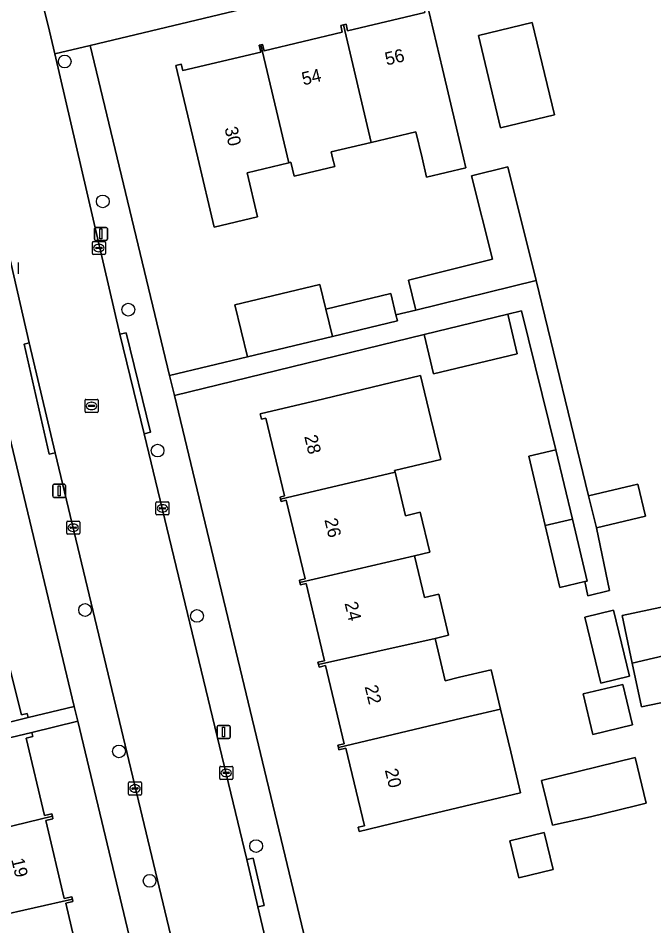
# Model space of a CAD drawing. Extents: x 162082 to 163401, y 388089 to 388636.
# Drawn here: x 163037.2 to 163085.9, y 388191.1 to 388260.7 of the extents above; entities that cross this region are included whole.
import ezdxf

# ---------------------------------------------------------------- set-up
doc = ezdxf.new("R2010")
doc.units = 0
for name, color, linetype in [('IMGEO_Boom', 7, 'Continuous'), ('IMGEO_Erf', 7, 'Continuous'), ('IMGEO_Kolk', 7, 'Continuous'), ('IMGEO_Lichtmast', 7, 'Continuous'), ('IMGEO_Pand', 7, 'Continuous'), ('IMGEO_Pand_nummerreeks', 7, 'Continuous'), ('IMGEO_Rijbaan_lokaal_open', 7, 'Continuous'), ('IMGEO_Rioolput', 7, 'Continuous'), ('IMGEO_Voetpad_open', 7, 'Continuous')]:
    doc.layers.add(name, color=color, linetype=linetype)

msp = doc.modelspace()

# ---------------------------------------------------------------- linework, layer by layer
at = {"layer": 'IMGEO_Boom'}
for centre in [(163040.753, 388257.392), (163043.676, 388246.662), (163045.63, 388238.364), (163047.874, 388227.556), (163042.317, 388215.329), (163050.897, 388214.875), (163044.915, 388204.486), (163055.435, 388197.225), (163047.264, 388194.559)]:
    msp.add_circle(centre, 0.489, dxfattribs=at)
at = {"layer": 'IMGEO_Erf'}
for points in [[(163082.833, 388268.229), (163042.708, 388258.625), (163044.783, 388250), (163048.8, 388233.3), (163054.761, 388234.737), (163053.804, 388238.73), (163060.327, 388240.293), (163060.778, 388238.409), (163065.764, 388239.604), (163066.157, 388237.968), (163067.696, 388238.317), (163067.121, 388240.629), (163073.556, 388242.23), (163071.965, 388248.627), (163074.745, 388249.319), (163076.912, 388240.609), (163080.941, 388224.077), (163084.266, 388224.874), (163084.707, 388224.979), (163085.295, 388222.528), (163081.543, 388221.628), (163082.534, 388216.822), (163080.866, 388216.419), (163080.641, 388217.508), (163078.742, 388217.056), (163077.612, 388221.803), (163076.343, 388227.126), (163078.424, 388227.622), (163075.797, 388238.273), (163074.742, 388238.007), (163075.467, 388234.982), (163069.049, 388233.443), (163068.324, 388236.468), (163049.169, 388231.768), (163064.423, 388168.356)], [(163068.57, 388261.682), (163069.727, 388256.818), (163071.348, 388250), (163071.527, 388249.247), (163068.514, 388248.53), (163068.165, 388250), (163067.689, 388252), (163064.27, 388251.186), (163061.196, 388250.455), (163061.304, 388250), (163061.464, 388249.328), (163058.347, 388248.587), (163058.092, 388249.662), (163057.946, 388249.627), (163054.744, 388248.865), (163055.549, 388245.48), (163052.216, 388244.687), (163050.953, 388250), (163049.266, 388257.093), (163049.692, 388257.195), (163049.811, 388256.694), (163055.791, 388258.116), (163055.666, 388258.64), (163055.798, 388258.671), (163055.928, 388258.702), (163056.045, 388258.209), (163062.045, 388259.636), (163061.924, 388260.146), (163062.13, 388260.195), (163062.335, 388260.244), (163062.455, 388259.741), (163068.38, 388261.15)], [(163035.96, 388213.191), (163037.429, 388207.283), (163037.874, 388207.393), (163037.952, 388207.081), (163041.487, 388207.921), (163036.642, 388228.13)], [(163049.671, 388173.781), (163041.755, 388206.803), (163038.237, 388205.942), (163038.313, 388205.622), (163037.805, 388205.502), (163039.209, 388199.572), (163039.762, 388199.703), (163039.808, 388199.51), (163039.853, 388199.317), (163039.306, 388199.187), (163040.723, 388193.201), (163041.3, 388193.338), (163041.343, 388193.158), (163041.387, 388192.973), (163040.83, 388192.842), (163042.255, 388186.824)]]:
    msp.add_lwpolyline(points, dxfattribs=at)
for points in [[(163074.19, 388252.306), (163072.497, 388259.397), (163076.619, 388260.381), (163078.312, 388253.291)], [(163069.594, 388226.875), (163066.061, 388226.028), (163066.092, 388225.9), (163066.892, 388222.563), (163068.026, 388222.835), (163068.762, 388219.764), (163067.581, 388219.481), (163068.347, 388216.289), (163069.442, 388216.551), (163070.197, 388213.4), (163069.157, 388213.15), (163069.936, 388209.904), (163071.027, 388210.166), (163073.457, 388210.749), (163074.18, 388207.731), (163074.963, 388204.464), (163075.718, 388201.313), (163068.204, 388199.512), (163063.341, 388198.346), (163063.264, 388198.666), (163063.74, 388198.78), (163062.312, 388204.737), (163061.79, 388204.612), (163061.748, 388204.785), (163061.706, 388204.961), (163062.189, 388205.077), (163060.752, 388211.073), (163060.268, 388210.957), (163060.224, 388211.138), (163060.18, 388211.322), (163060.686, 388211.443), (163059.265, 388217.373), (163058.841, 388217.271), (163058.799, 388217.448), (163058.756, 388217.626), (163059.194, 388217.731), (163057.751, 388223.751), (163057.354, 388223.656), (163057.314, 388223.822), (163057.274, 388223.989), (163057.62, 388224.072), (163056.187, 388230.049), (163055.853, 388229.969), (163055.757, 388230.369), (163060.62, 388231.535), (163068.05, 388233.316), (163068.839, 388230.025)], [(163088.436, 388215.95), (163089.188, 388212.398), (163089.922, 388208.937), (163084.989, 388207.891), (163084.278, 388211.25), (163083.503, 388214.904)], [(163084.072, 388210.247), (163081.87, 388209.717), (163080.65, 388214.781), (163082.853, 388215.311)], [(163083.554, 388209.62), (163084.297, 388206.519), (163081.253, 388205.79), (163080.51, 388208.89)], [(163084.5, 388204.019), (163085.362, 388200.515), (163084.526, 388200.309), (163081.083, 388199.463), (163078.169, 388198.829), (163077.327, 388202.255)], [(163078.228, 388195.438), (163075.588, 388194.791), (163074.893, 388197.627), (163077.532, 388198.274)]]:
    msp.add_lwpolyline(points, close=True, dxfattribs=at)
at = {"layer": 'IMGEO_Kolk'}
for p, q in [((163042.947, 388243.587), (163043.799, 388243.587)), ((163042.872, 388242.661), (163042.872, 388243.513)), ((163043.131, 388243.081), (163043.131, 388243.093)), ((163043.569, 388243.044), (163043.171, 388243.044)), ((163043.174, 388243.13), (163043.572, 388243.13)), ((163043.36, 388243.367), (163043.385, 388243.367)), ((163043.615, 388243.093), (163043.615, 388243.081)), ((163043.873, 388243.513), (163043.873, 388242.661)), ((163043.799, 388242.587), (163042.947, 388242.587)), ((163043.383, 388242.807), (163043.358, 388242.807)), ((163037.181, 388241.968), (163037.181, 388241.116)), ((163047.748, 388222.692), (163047.748, 388223.544)), ((163047.823, 388223.618), (163048.675, 388223.618)), ((163048.236, 388223.398), (163048.261, 388223.398)), ((163048.749, 388223.544), (163048.749, 388222.692)), ((163048.007, 388223.112), (163048.007, 388223.124)), ((163048.445, 388223.075), (163048.047, 388223.075)), ((163048.05, 388223.161), (163048.448, 388223.161)), ((163048.259, 388222.838), (163048.234, 388222.838)), ((163048.491, 388223.124), (163048.491, 388223.112)), ((163040.904, 388221.215), (163040.904, 388222.067)), ((163040.979, 388222.141), (163041.831, 388222.141)), ((163041.905, 388222.067), (163041.905, 388221.215)), ((163048.675, 388222.618), (163047.823, 388222.618)), ((163041.163, 388221.635), (163041.163, 388221.647)), ((163041.601, 388221.598), (163041.203, 388221.598)), ((163041.206, 388221.684), (163041.604, 388221.684)), ((163041.415, 388221.361), (163041.39, 388221.361)), ((163041.392, 388221.921), (163041.417, 388221.921)), ((163041.647, 388221.647), (163041.647, 388221.635)), ((163041.831, 388221.141), (163040.979, 388221.141)), ((163052.64, 388202.413), (163052.64, 388203.265)), ((163052.715, 388203.339), (163053.567, 388203.339)), ((163053.641, 388203.265), (163053.641, 388202.413)), ((163052.899, 388202.833), (163052.899, 388202.845)), ((163053.337, 388202.796), (163052.939, 388202.796)), ((163052.942, 388202.882), (163053.34, 388202.882)), ((163053.151, 388202.559), (163053.126, 388202.559)), ((163053.128, 388203.119), (163053.153, 388203.119)), ((163053.383, 388202.845), (163053.383, 388202.833)), ((163045.646, 388201.213), (163045.646, 388202.065)), ((163045.721, 388202.139), (163046.573, 388202.139)), ((163046.134, 388201.919), (163046.159, 388201.919)), ((163046.647, 388202.065), (163046.647, 388201.213)), ((163053.567, 388202.339), (163052.715, 388202.339)), ((163046.573, 388201.139), (163045.721, 388201.139)), ((163045.905, 388201.633), (163045.905, 388201.645)), ((163046.343, 388201.596), (163045.945, 388201.596)), ((163045.948, 388201.682), (163046.346, 388201.682)), ((163046.157, 388201.359), (163046.132, 388201.359)), ((163046.389, 388201.645), (163046.389, 388201.633))]:
    msp.add_line(p, q, dxfattribs=at)
for points in [[(163042.947, 388243.587), (163043.799, 388243.587)], [(163042.872, 388242.661), (163042.872, 388243.513)], [(163043.873, 388243.513), (163043.873, 388242.661)], [(163043.799, 388242.587), (163042.947, 388242.587)], [(163037.181, 388241.968), (163037.181, 388241.116)], [(163047.748, 388222.692), (163047.748, 388223.544)], [(163047.823, 388223.618), (163048.675, 388223.618)], [(163048.749, 388223.544), (163048.749, 388222.692)], [(163040.904, 388221.215), (163040.904, 388222.067)], [(163040.979, 388222.141), (163041.831, 388222.141)], [(163041.905, 388222.067), (163041.905, 388221.215)], [(163048.675, 388222.618), (163047.823, 388222.618)], [(163041.831, 388221.141), (163040.979, 388221.141)], [(163052.64, 388202.413), (163052.64, 388203.265)], [(163052.715, 388203.339), (163053.567, 388203.339)], [(163053.641, 388203.265), (163053.641, 388202.413)], [(163045.646, 388201.213), (163045.646, 388202.065)], [(163045.721, 388202.139), (163046.573, 388202.139)], [(163046.647, 388202.065), (163046.647, 388201.213)], [(163053.567, 388202.339), (163052.715, 388202.339)], [(163046.573, 388201.139), (163045.721, 388201.139)]]:
    msp.add_lwpolyline(points, dxfattribs=at)
for centre, radius, start, end in [((163042.949, 388243.511), 0.0765, 91.55205, 178.44795), ((163042.949, 388243.511), 0.0765, 91.55205, 178.44795), ((163043.797, 388243.511), 0.0765, 1.55205, 88.44795), ((163043.797, 388243.511), 0.0765, 1.55205, 88.44795), ((163043.171, 388243.09), 0.0403, 85.87752, 175.75265), ((163043.168, 388243.08), 0.0366, 178.93798, 274.71019), ((163043.572, 388243.087), 0.043, 264.86636, 352.45326), ((163043.576, 388243.092), 0.0386, 1.73085, 96.63898), ((163042.949, 388242.663), 0.0765, 181.55205, 268.44795), ((163042.949, 388242.663), 0.0765, 181.55205, 268.44795), ((163043.797, 388242.663), 0.0765, 271.55205, 358.44795), ((163043.797, 388242.663), 0.0765, 271.55205, 358.44795), ((163047.825, 388223.542), 0.0765, 91.55205, 178.44795), ((163047.825, 388223.542), 0.0765, 91.55205, 178.44795), ((163048.673, 388223.542), 0.0765, 1.55205, 88.44795), ((163048.673, 388223.542), 0.0765, 1.55205, 88.44795), ((163047.825, 388222.694), 0.0765, 181.55205, 268.44795), ((163047.825, 388222.694), 0.0765, 181.55205, 268.44795), ((163048.047, 388223.121), 0.0403, 85.87752, 175.75265), ((163048.044, 388223.111), 0.0366, 178.93798, 274.71019), ((163048.448, 388223.118), 0.043, 264.86636, 352.45326), ((163048.452, 388223.123), 0.0386, 1.73085, 96.63898), ((163048.673, 388222.694), 0.0765, 271.55205, 358.44795), ((163048.673, 388222.694), 0.0765, 271.55205, 358.44795), ((163040.981, 388222.065), 0.0765, 91.55205, 178.44795), ((163040.981, 388222.065), 0.0765, 91.55205, 178.44795), ((163041.829, 388222.065), 0.0765, 1.55205, 88.44795), ((163041.829, 388222.065), 0.0765, 1.55205, 88.44795), ((163041.203, 388221.644), 0.0403, 85.87752, 175.75265), ((163041.2, 388221.634), 0.0366, 178.93798, 274.71019), ((163041.604, 388221.641), 0.043, 264.86636, 352.45326), ((163041.608, 388221.646), 0.0386, 1.73085, 96.63898), ((163040.981, 388221.217), 0.0765, 181.55205, 268.44795), ((163040.981, 388221.217), 0.0765, 181.55205, 268.44795), ((163041.829, 388221.217), 0.0765, 271.55205, 358.44795), ((163041.829, 388221.217), 0.0765, 271.55205, 358.44795), ((163052.717, 388203.263), 0.0765, 91.55205, 178.44795), ((163052.717, 388203.263), 0.0765, 91.55205, 178.44795), ((163053.565, 388203.263), 0.0765, 1.55205, 88.44795), ((163053.565, 388203.263), 0.0765, 1.55205, 88.44795), ((163052.939, 388202.842), 0.0403, 85.87752, 175.75265), ((163052.936, 388202.832), 0.0366, 178.93798, 274.71019), ((163053.34, 388202.839), 0.043, 264.86636, 352.45326), ((163053.344, 388202.844), 0.0386, 1.73085, 96.63898), ((163045.723, 388202.063), 0.0765, 91.55205, 178.44795), ((163045.723, 388202.063), 0.0765, 91.55205, 178.44795), ((163046.571, 388202.063), 0.0765, 1.55205, 88.44795), ((163046.571, 388202.063), 0.0765, 1.55205, 88.44795), ((163052.717, 388202.415), 0.0765, 181.55205, 268.44795), ((163052.717, 388202.415), 0.0765, 181.55205, 268.44795), ((163053.565, 388202.415), 0.0765, 271.55205, 358.44795), ((163053.565, 388202.415), 0.0765, 271.55205, 358.44795), ((163045.723, 388201.215), 0.0765, 181.55205, 268.44795), ((163045.723, 388201.215), 0.0765, 181.55205, 268.44795), ((163045.945, 388201.642), 0.0403, 85.87752, 175.75265), ((163045.942, 388201.632), 0.0366, 178.93798, 274.71019), ((163046.346, 388201.639), 0.043, 264.86636, 352.45326), ((163046.35, 388201.644), 0.0386, 1.73085, 96.63898), ((163046.571, 388201.215), 0.0765, 271.55205, 358.44795), ((163046.571, 388201.215), 0.0765, 271.55205, 358.44795)]:
    msp.add_arc(centre, radius, start, end, dxfattribs=at)
for centre, major_axis, ratio, start_param, end_param in [((163043.359, 388243.087), (-0.387, 0.002), 0.722429, 4.712389, 7.853982), ((163043.384, 388243.087), (-0.39, 0.002), 0.717154, 1.570796, 4.712389), ((163048.235, 388223.118), (-0.387, 0.002), 0.722429, 4.712389, 7.853982), ((163048.26, 388223.118), (-0.39, 0.002), 0.717154, 1.570796, 4.712389), ((163041.391, 388221.641), (-0.387, 0.002), 0.722429, 4.712389, 7.853982), ((163041.416, 388221.641), (-0.39, 0.002), 0.717154, 1.570796, 4.712389), ((163053.127, 388202.839), (-0.387, 0.002), 0.722429, 4.712389, 7.853982), ((163053.152, 388202.839), (-0.39, 0.002), 0.717154, 1.570796, 4.712389), ((163046.133, 388201.639), (-0.387, 0.002), 0.722429, 4.712389, 7.853982), ((163046.158, 388201.639), (-0.39, 0.002), 0.717154, 1.570796, 4.712389)]:
    msp.add_ellipse(centre, major_axis=major_axis, ratio=ratio, start_param=start_param, end_param=end_param, dxfattribs=at)
at = {"layer": 'IMGEO_Lichtmast'}
for p, q in [((163043.032, 388243.773), (163043.032, 388244.573)), ((163043.032, 388244.573), (163043.032, 388243.773)), ((163043.132, 388244.673), (163043.922, 388244.673)), ((163043.922, 388244.673), (163043.132, 388244.673)), ((163044.022, 388244.573), (163044.022, 388243.773)), ((163044.022, 388243.773), (163044.022, 388244.573)), ((163043.922, 388243.673), (163043.132, 388243.673)), ((163043.132, 388243.673), (163043.922, 388243.673)), ((163039.836, 388224.069), (163039.836, 388224.869)), ((163039.836, 388224.869), (163039.836, 388224.069)), ((163039.936, 388224.969), (163040.726, 388224.969)), ((163040.726, 388224.969), (163039.936, 388224.969)), ((163040.826, 388224.869), (163040.826, 388224.069)), ((163040.826, 388224.069), (163040.826, 388224.869)), ((163040.726, 388223.969), (163039.936, 388223.969)), ((163039.936, 388223.969), (163040.726, 388223.969)), ((163052.448, 388205.567), (163052.448, 388206.367)), ((163052.448, 388206.367), (163052.448, 388205.567)), ((163052.548, 388206.467), (163053.338, 388206.467)), ((163053.338, 388206.467), (163052.548, 388206.467)), ((163053.438, 388206.367), (163053.438, 388205.567)), ((163053.438, 388205.567), (163053.438, 388206.367)), ((163053.338, 388205.467), (163052.548, 388205.467)), ((163052.548, 388205.467), (163053.338, 388205.467))]:
    msp.add_line(p, q, dxfattribs=at)
for points in [[(163043.452, 388244.548), (163043.602, 388244.548), (163043.602, 388243.798), (163043.452, 388243.798), (163043.452, 388244.548)], [(163040.256, 388224.844), (163040.406, 388224.844), (163040.406, 388224.094), (163040.256, 388224.094), (163040.256, 388224.844)], [(163052.868, 388206.342), (163053.018, 388206.342), (163053.018, 388205.592), (163052.868, 388205.592), (163052.868, 388206.342)]]:
    msp.add_lwpolyline(points, dxfattribs=at)
for centre, start, end in [((163043.132, 388244.573), 90, 180), ((163043.132, 388244.573), 90, 180), ((163043.922, 388244.573), 0, 90), ((163043.922, 388244.573), 360, 90), ((163043.132, 388243.773), 180, 270), ((163043.132, 388243.773), 180, 270), ((163043.922, 388243.773), 270, 0), ((163043.922, 388243.773), 270, 0), ((163039.936, 388224.869), 90, 180), ((163039.936, 388224.869), 90, 180), ((163040.726, 388224.869), 0, 90), ((163040.726, 388224.869), 360, 90), ((163039.936, 388224.069), 180, 270), ((163039.936, 388224.069), 180, 270), ((163040.726, 388224.069), 270, 0), ((163040.726, 388224.069), 270, 0), ((163052.548, 388206.367), 90, 180), ((163052.548, 388206.367), 90, 180), ((163053.338, 388206.367), 0, 90), ((163053.338, 388206.367), 360, 90), ((163052.548, 388205.567), 180, 270), ((163052.548, 388205.567), 180, 270), ((163053.338, 388205.567), 270, 0), ((163053.338, 388205.567), 270, 0)]:
    msp.add_arc(centre, 0.1, start, end, dxfattribs=at)
at = {"layer": 'IMGEO_Pand'}
for points in [[(163062.13, 388260.195), (163064.27, 388251.186), (163067.689, 388252), (163068.165, 388250), (163068.514, 388248.53), (163071.527, 388249.247), (163071.348, 388250), (163069.727, 388256.818), (163068.57, 388261.682), (163068.27, 388261.61), (163068.38, 388261.15), (163062.455, 388259.741), (163062.335, 388260.244)], [(163072.497, 388259.397), (163074.19, 388252.306), (163078.312, 388253.291), (163076.619, 388260.381)], [(163062.13, 388260.195), (163061.924, 388260.146), (163062.045, 388259.636), (163056.045, 388258.209), (163055.928, 388258.702), (163055.798, 388258.671), (163057.946, 388249.627), (163058.092, 388249.662), (163058.347, 388248.587), (163061.464, 388249.328), (163061.304, 388250), (163061.196, 388250.455), (163064.27, 388251.186)], [(163057.946, 388249.627), (163055.798, 388258.671), (163055.666, 388258.64), (163055.791, 388258.116), (163049.811, 388256.694), (163049.692, 388257.195), (163049.266, 388257.093), (163050.953, 388250), (163052.216, 388244.687), (163055.549, 388245.48), (163054.744, 388248.865)], [(163067.121, 388240.629), (163067.696, 388238.317), (163076.912, 388240.609), (163074.745, 388249.319), (163071.965, 388248.627), (163073.556, 388242.23)], [(163061.289, 388236.301), (163060.778, 388238.409), (163060.327, 388240.293), (163053.804, 388238.73), (163054.761, 388234.737)], [(163065.764, 388239.604), (163060.778, 388238.409), (163061.289, 388236.301), (163066.27, 388237.495), (163066.157, 388237.968)], [(163069.049, 388233.443), (163075.467, 388234.982), (163074.742, 388238.007), (163068.324, 388236.468)], [(163068.839, 388230.025), (163068.05, 388233.316), (163060.62, 388231.535), (163055.757, 388230.369), (163055.853, 388229.969), (163056.187, 388230.049), (163057.62, 388224.072), (163057.274, 388223.989), (163057.314, 388223.822), (163066.092, 388225.9), (163066.061, 388226.028), (163069.594, 388226.875)], [(163078.424, 388227.622), (163076.343, 388227.126), (163077.612, 388221.803), (163079.696, 388222.286)], [(163057.314, 388223.822), (163057.354, 388223.656), (163057.751, 388223.751), (163059.194, 388217.731), (163058.756, 388217.626), (163058.799, 388217.448), (163067.581, 388219.481), (163068.762, 388219.764), (163068.026, 388222.835), (163066.892, 388222.563), (163066.092, 388225.9)], [(163080.941, 388224.077), (163081.543, 388221.628), (163085.295, 388222.528), (163084.707, 388224.979), (163084.266, 388224.874)], [(163079.696, 388222.286), (163077.612, 388221.803), (163078.742, 388217.056), (163080.641, 388217.508), (163080.824, 388217.552)], [(163060.224, 388211.138), (163069.157, 388213.15), (163070.197, 388213.4), (163069.442, 388216.551), (163068.347, 388216.289), (163067.581, 388219.481), (163058.799, 388217.448), (163058.841, 388217.271), (163059.265, 388217.373), (163060.686, 388211.443), (163060.18, 388211.322)], [(163084.278, 388211.25), (163089.188, 388212.398), (163088.436, 388215.95), (163083.503, 388214.904)], [(163080.65, 388214.781), (163081.87, 388209.717), (163084.072, 388210.247), (163082.853, 388215.311)], [(163027.394, 388211.46), (163026.29, 388211.185), (163027.061, 388208.084), (163028.158, 388208.356), (163029.026, 388204.862), (163033.1, 388205.875), (163037.952, 388207.081), (163037.874, 388207.393), (163037.429, 388207.283), (163035.96, 388213.191), (163036.416, 388213.304), (163036.376, 388213.465), (163027.451, 388211.276)], [(163071.027, 388210.166), (163069.936, 388209.904), (163069.157, 388213.15), (163060.224, 388211.138), (163060.268, 388210.957), (163060.752, 388211.073), (163062.189, 388205.077), (163061.706, 388204.961), (163061.748, 388204.785), (163071.751, 388207.149), (163074.18, 388207.731), (163073.457, 388210.749)], [(163084.278, 388211.25), (163084.989, 388207.891), (163089.922, 388208.937), (163089.188, 388212.398)], [(163080.51, 388208.89), (163081.253, 388205.79), (163084.297, 388206.519), (163083.554, 388209.62)], [(163071.751, 388207.149), (163061.748, 388204.785), (163061.79, 388204.612), (163062.312, 388204.737), (163063.74, 388198.78), (163063.264, 388198.666), (163063.341, 388198.346), (163068.204, 388199.512), (163075.718, 388201.313), (163074.963, 388204.464), (163074.18, 388207.731)], [(163039.808, 388199.51), (163039.762, 388199.703), (163039.209, 388199.572), (163037.805, 388205.502), (163038.313, 388205.622), (163038.237, 388205.942), (163033.372, 388204.79), (163028.191, 388203.563), (163028.957, 388200.327), (163030.3, 388200.645), (163031.067, 388197.407)], [(163078.169, 388198.829), (163081.083, 388199.463), (163084.526, 388200.309), (163085.362, 388200.515), (163084.5, 388204.019), (163077.327, 388202.255)], [(163032.502, 388191.148), (163041.343, 388193.158), (163041.3, 388193.338), (163040.723, 388193.201), (163039.306, 388199.187), (163039.853, 388199.317), (163039.808, 388199.51), (163031.067, 388197.407), (163029.691, 388197.081), (163030.429, 388193.965), (163031.76, 388194.28)], [(163074.893, 388197.627), (163075.588, 388194.791), (163078.228, 388195.438), (163077.532, 388198.274)], [(163040.83, 388192.842), (163041.387, 388192.973), (163041.343, 388193.158), (163032.502, 388191.148), (163031.205, 388190.84), (163031.965, 388187.705), (163033.24, 388188.014), (163034.021, 388184.73), (163042.83, 388186.792), (163042.792, 388186.951), (163042.255, 388186.824)]]:
    msp.add_lwpolyline(points, close=True, dxfattribs=at)
at = {"layer": 'IMGEO_Rijbaan_lokaal_open'}
msp.add_lwpolyline([(163074.372, 388113.132), (163074.216, 388113.79), (163072.028, 388123.037), (163062.831, 388161.898), (163061.265, 388168.514), (163055.571, 388192.572), (163054.713, 388196.199), (163046.841, 388228.85), (163044.982, 388236.475), (163039.991, 388257.973), (163039.484, 388260.157), (163038.988, 388262.079), (163038.045, 388266.167), (163037.952, 388266.575), (163031.248, 388265.028), (163032.365, 388260.375), (163033.118, 388257.186), (163033.304, 388256.379), (163038.037, 388235.809), (163040.03, 388227.39), (163052.663, 388174.652), (163053.751, 388170.144), (163065.358, 388121.308), (163065.569, 388120.418)], dxfattribs=at)
at = {"layer": 'IMGEO_Rioolput'}
for p, q in [((163042.309, 388230.557), (163042.309, 388231.409)), ((163042.384, 388231.483), (163043.236, 388231.483)), ((163042.611, 388231.026), (163043.009, 388231.026)), ((163042.797, 388231.263), (163042.822, 388231.263)), ((163043.31, 388231.409), (163043.31, 388230.557)), ((163043.236, 388230.483), (163042.384, 388230.483)), ((163042.568, 388230.977), (163042.568, 388230.989)), ((163043.006, 388230.94), (163042.608, 388230.94)), ((163042.82, 388230.703), (163042.795, 388230.703)), ((163043.052, 388230.989), (163043.052, 388230.977))]:
    msp.add_line(p, q, dxfattribs=at)
for points in [[(163042.309, 388230.557), (163042.309, 388231.409)], [(163042.384, 388231.483), (163043.236, 388231.483)], [(163043.31, 388231.409), (163043.31, 388230.557)], [(163043.236, 388230.483), (163042.384, 388230.483)]]:
    msp.add_lwpolyline(points, dxfattribs=at)
for centre, radius, start, end in [((163042.386, 388231.407), 0.0765, 91.55205, 178.44795), ((163042.386, 388231.407), 0.0765, 91.55205, 178.44795), ((163042.608, 388230.986), 0.0403, 85.87752, 175.75265), ((163043.013, 388230.988), 0.0386, 1.73085, 96.63898), ((163043.234, 388231.407), 0.0765, 1.55205, 88.44795), ((163043.234, 388231.407), 0.0765, 1.55205, 88.44795), ((163042.386, 388230.559), 0.0765, 181.55205, 268.44795), ((163042.386, 388230.559), 0.0765, 181.55205, 268.44795), ((163042.605, 388230.976), 0.0366, 178.93798, 274.71019), ((163043.009, 388230.983), 0.043, 264.86636, 352.45326), ((163043.234, 388230.559), 0.0765, 271.55205, 358.44795), ((163043.234, 388230.559), 0.0765, 271.55205, 358.44795)]:
    msp.add_arc(centre, radius, start, end, dxfattribs=at)
for centre, major_axis, ratio, start_param, end_param in [((163042.796, 388230.983), (-0.387, 0.002), 0.722429, 4.712389, 7.853982), ((163042.821, 388230.983), (-0.39, 0.002), 0.717154, 1.570796, 4.712389)]:
    msp.add_ellipse(centre, major_axis=major_axis, ratio=ratio, start_param=start_param, end_param=end_param, dxfattribs=at)
at = {"layer": 'IMGEO_Voetpad_open'}
for points in [[(163037.705, 388267.654), (163037.741, 388267.499), (163037.952, 388266.575), (163038.045, 388266.167), (163038.988, 388262.079), (163039.484, 388260.157), (163039.991, 388257.973), (163042.708, 388258.625), (163082.833, 388268.229)], [(163033.372, 388204.79), (163038.237, 388205.942), (163041.755, 388206.803), (163041.487, 388207.921), (163037.952, 388207.081), (163033.1, 388205.875)]]:
    msp.add_lwpolyline(points, dxfattribs=at)
for points in [[(163065.554, 388163.23), (163064.423, 388168.356), (163049.169, 388231.768), (163048.8, 388233.3), (163044.783, 388250), (163042.708, 388258.625), (163039.991, 388257.973), (163044.982, 388236.475), (163045.471, 388236.594), (163047.333, 388228.97), (163046.841, 388228.85), (163054.713, 388196.199), (163055.197, 388196.304), (163056.054, 388192.677), (163055.571, 388192.572), (163061.265, 388168.514), (163061.761, 388168.623), (163063.337, 388162.009), (163062.831, 388161.898), (163072.028, 388123.037), (163074.216, 388113.79), (163075.107, 388114.058), (163077.117, 388114.623)], [(163033.304, 388256.379), (163030.055, 388255.625), (163031.402, 388250), (163035.741, 388231.88), (163036.642, 388228.13), (163041.487, 388207.921), (163041.755, 388206.803), (163049.671, 388173.781), (163050.593, 388170.008), (163062.369, 388120.565), (163065.358, 388121.308), (163053.751, 388170.144), (163053.263, 388170.036), (163052.175, 388174.544), (163052.663, 388174.652), (163040.03, 388227.39), (163039.56, 388227.285), (163037.636, 388235.719), (163038.037, 388235.809)], [(163068.324, 388236.468), (163074.742, 388238.007), (163075.797, 388238.273), (163078.424, 388227.622), (163079.696, 388222.286), (163080.824, 388217.552), (163080.641, 388217.508), (163080.866, 388216.419), (163082.534, 388216.822), (163081.543, 388221.628), (163080.941, 388224.077), (163076.912, 388240.609), (163067.696, 388238.317), (163066.157, 388237.968), (163066.27, 388237.495), (163061.289, 388236.301), (163054.761, 388234.737), (163048.8, 388233.3), (163049.169, 388231.768)], [(163046.841, 388228.85), (163047.333, 388228.97), (163045.471, 388236.594), (163044.982, 388236.475)], [(163038.037, 388235.809), (163037.636, 388235.719), (163039.56, 388227.285), (163040.03, 388227.39)], [(163055.571, 388192.572), (163056.054, 388192.677), (163055.197, 388196.304), (163054.713, 388196.199)]]:
    msp.add_lwpolyline(points, close=True, dxfattribs=at)

# ---------------------------------------------------------------- texts
at = {"layer": 'IMGEO_Pand_nummerreeks'}
for s, rotation, p in [('56', 13.40938, (163065.446, 388257.079)), ('54', 13.40938, (163059.064, 388255.557)), ('30', 283.37585, (163053.002, 388252.274)), ('28', 283.57889, (163059.12, 388228.643)), ('26', 283.57742, (163060.665, 388222.247)), ('24', 283.57742, (163062.21, 388215.849)), ('22', 283.57889, (163063.754, 388209.456)), ('20', 283.57742, (163065.3, 388203.051)), ('19', 283.36145, (163036.646, 388196.189))]:
    msp.add_text(s, height=1, rotation=rotation, dxfattribs=at).set_placement(p)

doc.saveas('drawing.dxf')
